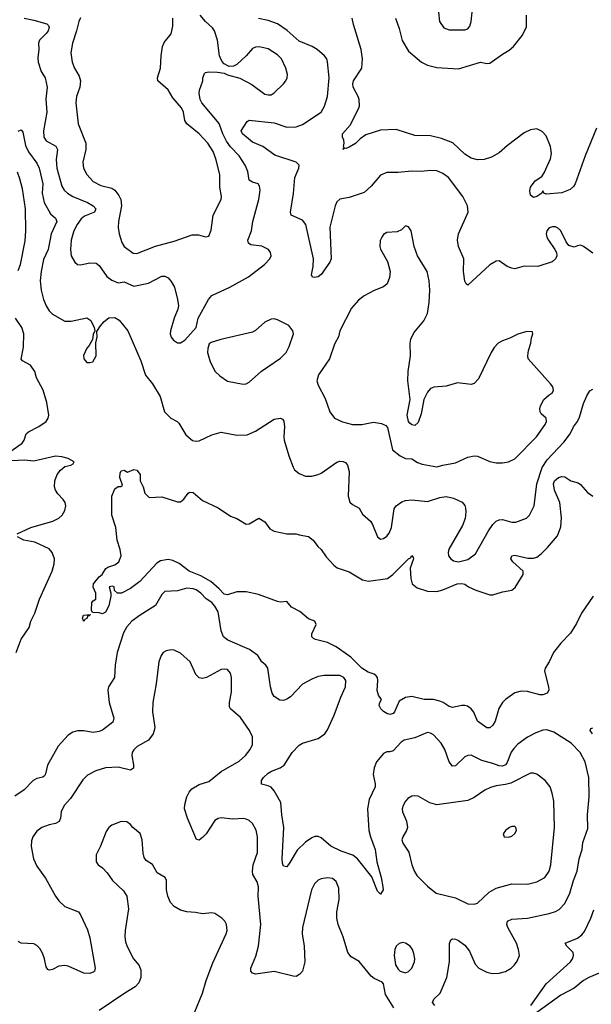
# Model space of a CAD drawing. Header units: inches. Extents: x 1682530 to 1839546, y 640742 to 791647.
# Tile 595 of 656: x 1771980 to 1775639, y 673318 to 679621. Entities that reach past the tile are written whole.
import ezdxf

# ---------------------------------------------------------------- set-up
doc = ezdxf.new("R2010")
doc.units = ezdxf.units.IN
doc.header["$MEASUREMENT"] = 0
doc.layers.add('B7677', color=7, linetype='Continuous')

msp = doc.modelspace()

# ---------------------------------------------------------------- linework, layer by layer
at = {"layer": 'B7677', "color": 5}
for points, elevation in [([(1774691.9, 680000), (1774694.6, 679990), (1774728.7, 679890), (1774722.6, 679857.4), (1774694.9, 679810), (1774676.7, 679763.3), (1774660.4, 679670), (1774668.5, 679610), (1774696.3, 679570), (1774730, 679557.4), (1774830, 679555.3), (1774850, 679562.4), (1774860.9, 679579.1), (1774869.8, 679610.2), (1774877.7, 679670), (1774886.6, 679850), (1774918.4, 679950), (1774955.1, 679990), (1774959.4, 680000)], 640), ([(1772008.5, 679630), (1772070, 679618), (1772153.7, 679593.7), (1772165.1, 679585.1), (1772170, 679571.3), (1772162.3, 679550), (1772150, 679533.3), (1772106.7, 679490), (1772100.2, 679470), (1772103.2, 679430), (1772096.9, 679376.9), (1772099.3, 679350), (1772118.4, 679290), (1772143.8, 679250), (1772156.5, 679190), (1772148.3, 679111.7), (1772153, 679030), (1772133.5, 678910), (1772135.2, 678870), (1772150, 678846), (1772211.9, 678811.9), (1772219, 678799), (1772221.6, 678790), (1772213.1, 678726.9), (1772217.2, 678670), (1772250, 678554.9), (1772264.7, 678530), (1772286.3, 678510), (1772319.5, 678490), (1772414.6, 678450), (1772450.3, 678430), (1772468.7, 678410), (1772458.4, 678390), (1772395.5, 678364.5), (1772372.9, 678347.1), (1772347.3, 678310), (1772327.6, 678270), (1772309.5, 678210.5), (1772304.6, 678150), (1772310.2, 678110.2), (1772332.4, 678070), (1772350, 678054), (1772370, 678051.8), (1772430, 678064.9), (1772470, 678062), (1772490, 678048.4), (1772537.8, 677977.8), (1772570, 677953.4), (1772610, 677937.4), (1772650, 677943.2), (1772710, 677915.8), (1772805.8, 677934.2), (1772890, 677978.9), (1772910, 677978.7), (1772930, 677968.4), (1772950, 677946), (1772970.2, 677910), (1772991.4, 677830), (1772996.1, 677790), (1772992.3, 677767.7), (1772968.9, 677710), (1772945.3, 677630), (1772944.4, 677610), (1772948.9, 677588.9), (1772964, 677570), (1772990, 677553.4), (1773010, 677553.4), (1773038, 677570), (1773109.4, 677650), (1773123.6, 677710), (1773188.7, 677830), (1773210, 677855.3), (1773325.1, 677910), (1773444.4, 677975.6), (1773546.7, 678053.3), (1773582, 678090), (1773589.4, 678110), (1773586.6, 678130), (1773572.7, 678150), (1773530.9, 678170.9), (1773460.5, 678180.5), (1773446, 678190), (1773441.1, 678210), (1773463.5, 678270), (1773472, 678330), (1773511.1, 678470), (1773520.4, 678530), (1773516.1, 678556.1), (1773506, 678570), (1773470, 678582), (1773450, 678594.5), (1773440.2, 678650), (1773424.2, 678690), (1773385, 678750), (1773330, 678806.4), (1773303.9, 678843.9), (1773280.9, 678890), (1773257, 678957), (1773147.1, 679090), (1773136.5, 679110), (1773129.8, 679150.2), (1773132.1, 679170), (1773153.1, 679230), (1773153.5, 679250), (1773164.2, 679275.8), (1773170, 679282.4), (1773190, 679287.2), (1773246.2, 679286.2), (1773290, 679278.8), (1773310, 679267.7), (1773390, 679246), (1773465.4, 679205.4), (1773550, 679144.2), (1773570, 679139.5), (1773590, 679141.1), (1773610, 679154), (1773668, 679210), (1773683, 679230), (1773693, 679250), (1773694.3, 679270), (1773683.5, 679310), (1773656.9, 679370), (1773630, 679396.3), (1773570, 679434), (1773512.8, 679447.2), (1773490, 679444.5), (1773470, 679436), (1773430.3, 679389.7), (1773370, 679335.1), (1773350, 679322.7), (1773321.5, 679321.5), (1773290, 679338), (1773275.2, 679355.2), (1773259.7, 679390), (1773246, 679490), (1773227.9, 679550), (1773213.8, 679570), (1773170, 679609.1), (1773135.2, 679650)], 660), ([(1772370, 679634), (1772358, 679610), (1772344.9, 679550), (1772317.4, 679470), (1772307.8, 679410), (1772316, 679350), (1772330.2, 679310.2), (1772360.2, 679260.2), (1772370.3, 679230), (1772365.3, 679190), (1772343.9, 679130), (1772340.6, 679090), (1772355, 678955), (1772402.7, 678830), (1772403, 678790), (1772385.4, 678710), (1772388.1, 678670), (1772410.2, 678630), (1772450, 678584.7), (1772499.3, 678559.3), (1772570, 678543.5), (1772590.1, 678530.1), (1772615.6, 678495.6), (1772627.8, 678470), (1772632.3, 678430), (1772612.5, 678330), (1772611.7, 678290), (1772617.7, 678250), (1772634, 678194), (1772648.5, 678168.5), (1772707.5, 678127.5), (1772730, 678125.5), (1772850, 678171.1), (1772970, 678202.8), (1773083.9, 678243.9), (1773124.6, 678244.6), (1773170, 678230.5), (1773190, 678234.8), (1773206, 678274), (1773219, 678370), (1773271, 678471), (1773272.2, 678490), (1773262.4, 678550), (1773260.7, 678630), (1773235, 678730), (1773218.4, 678778.4), (1773185.7, 678830), (1773130, 678890.8), (1773050, 678954.7), (1773036.9, 678976.9), (1773028.4, 679030), (1773017, 679057), (1772961.5, 679121.5), (1772930, 679171.8), (1772865.1, 679230), (1772863.1, 679250), (1772881.7, 679310), (1772886.3, 679390), (1772895.4, 679450), (1772905, 679475), (1772949.6, 679530), (1772959.6, 679580.4), (1772961.6, 679630)], 680), ([(1775650, 678127.3), (1775590, 678169.2), (1775570, 678177.2), (1775550, 678174), (1775530, 678164), (1775496.5, 678176.5), (1775478.6, 678198.6), (1775445.2, 678270), (1775430, 678285.2), (1775410, 678296), (1775390, 678296), (1775370, 678289), (1775354.8, 678270), (1775350.7, 678250), (1775354, 678230), (1775364.9, 678210), (1775406.8, 678150), (1775416, 678130), (1775418.8, 678110), (1775410.8, 678090), (1775388.5, 678071.5), (1775298, 678042), (1775210, 678042.6), (1775150, 678027.3), (1775130, 678029.6), (1775101, 678041), (1775050, 678077), (1775030, 678076.2), (1774990, 678051.5), (1774850, 677922.7), (1774839, 677930), (1774830, 677948), (1774822, 678010), (1774823.9, 678090), (1774790, 678169.2), (1774783, 678210), (1774788.2, 678250), (1774851.3, 678390), (1774846.3, 678430), (1774818, 678490), (1774724.2, 678610), (1774690, 678636.4), (1774650, 678654.7), (1774610, 678656.9), (1774550, 678648.6), (1774491, 678651), (1774402.6, 678642.6), (1774330, 678642), (1774290, 678626), (1774230, 678554.5), (1774185.1, 678514.9), (1774090, 678483), (1774030, 678473), (1774010, 678454.5), (1773999.5, 678430), (1773966.3, 678293.7), (1773974, 678090), (1773966.4, 678070), (1773910.4, 677990), (1773890, 677976), (1773866, 677970), (1773854, 677974), (1773847.3, 677987.3), (1773858, 678042), (1773861.2, 678090), (1773811.4, 678310), (1773790, 678338.5), (1773718.4, 678370), (1773712.8, 678390), (1773732.4, 678507.6), (1773741.1, 678610), (1773768, 678670), (1773769.6, 678690), (1773749.3, 678710), (1773614.2, 678754.2), (1773537.6, 678810), (1773470, 678838.2), (1773406, 678890), (1773397, 678910), (1773436, 678970), (1773450, 678977.6), (1773610, 678960.7), (1773690, 678933.4), (1773750, 678934.7), (1773790, 678950.3), (1773910, 679028.7), (1773932.2, 679067.8), (1773949.7, 679130.3), (1773961.2, 679250), (1773951.7, 679351.7), (1773945.4, 679370), (1773931.2, 679390), (1773885.4, 679430), (1773853, 679450), (1773770, 679484.2), (1773693, 679553), (1773630, 679594.4), (1773570, 679616.5), (1773510, 679628.6)], 640), ([(1775673.5, 678926.5), (1775599.3, 678750), (1775536.4, 678570), (1775526.1, 678553.9), (1775505.1, 678534.9), (1775450, 678512), (1775350, 678503.7), (1775335.3, 678510), (1775330, 678526), (1775322, 678510), (1775290, 678489.2), (1775270, 678484), (1775250, 678498), (1775245.4, 678525.4), (1775249.7, 678550), (1775280.7, 678590), (1775322, 678618), (1775338.5, 678641.5), (1775379.1, 678730), (1775384.4, 678764.4), (1775378.8, 678810), (1775350, 678878.4), (1775325.2, 678905.2), (1775290, 678922), (1775250, 678916.4), (1775210, 678897.4), (1775103.4, 678816.6), (1775050, 678769.4), (1774999.6, 678740.4), (1774953.5, 678726.5), (1774910, 678724.5), (1774870, 678735.8), (1774830, 678761.4), (1774752.5, 678832.5), (1774680.7, 678860.7), (1774610, 678878), (1774510, 678880.4), (1774390, 678917.4), (1774290, 678914.7), (1774196.4, 678883.6), (1774160.8, 678859.2), (1774130, 678829.7), (1774090, 678806), (1774070, 678797.2), (1774061, 678799), (1774049.4, 678789.4), (1774058, 678802), (1774054, 678810), (1774058, 678830), (1774055.1, 678850), (1774046, 678870), (1774046.6, 678890), (1774094.9, 678945.1), (1774149.7, 679050), (1774154.7, 679070), (1774153.3, 679110), (1774148, 679130), (1774114.5, 679190), (1774112, 679210), (1774118, 679230), (1774169.4, 679310), (1774175.1, 679370), (1774166, 679430), (1774117, 679590), (1774108.7, 679630)], 620), ([(1774386.7, 679630), (1774410, 679564.9), (1774428.9, 679488.9), (1774470, 679419.6), (1774552.2, 679350), (1774590.6, 679330), (1774650, 679314.4), (1774790, 679307.6), (1774930, 679349.1), (1774970, 679341.7), (1774990, 679343.7), (1775070, 679400.8), (1775114.3, 679425.7), (1775141.7, 679450), (1775198.7, 679521.3), (1775223.5, 679576.5), (1775224.6, 679650)], 620), ([(1771970, 678906.8), (1771990, 678916), (1772000.7, 678900.7), (1772016.9, 678816.9), (1772036, 678776), (1772090, 678703.1), (1772105.5, 678670), (1772128.5, 678570), (1772124, 678510), (1772137.1, 678450), (1772178.5, 678378.5), (1772210.5, 678350), (1772217.4, 678330), (1772181.1, 678250), (1772161.6, 678150), (1772133.6, 678086.4), (1772117.8, 678010), (1772112.3, 677950), (1772116.8, 677890), (1772132.1, 677830), (1772149.2, 677789.2), (1772170, 677756.9), (1772190, 677737.2), (1772270, 677692.3), (1772310, 677692.3), (1772410, 677712.4), (1772435.3, 677695.3), (1772458, 677650), (1772462, 677630), (1772450, 677606), (1772445.4, 677574.6), (1772425.4, 677534.6), (1772410, 677518), (1772388.3, 677471.7), (1772391, 677450), (1772410, 677426.8), (1772430, 677426), (1772448.9, 677431.1), (1772469, 677470), (1772468, 677552), (1772477.2, 677590), (1772474.6, 677625.4), (1772497.5, 677662.5), (1772521.2, 677690), (1772550, 677712.7), (1772590, 677714.4), (1772617.3, 677697.3), (1772673.4, 677630), (1772756.7, 677436.7), (1772786.5, 677346.5), (1772830.4, 677290), (1772879.5, 677210), (1772908.2, 677110), (1772947.7, 677070), (1772987.3, 677050), (1772999.1, 677039.1), (1773043.4, 676963.4), (1773086.7, 676926.7), (1773110, 676922.4), (1773130, 676925.7), (1773210, 676964.2), (1773270, 676981.3), (1773370, 676962), (1773435.6, 676964.4), (1773490, 676988.2), (1773610, 677064.9), (1773650.4, 677070.4), (1773663.4, 677063.4), (1773671.7, 677051.7), (1773675.3, 677015.3), (1773670.2, 676950), (1773672.6, 676930), (1773703.1, 676830), (1773730, 676757.3), (1773740.4, 676740.4), (1773770, 676717), (1773810, 676699.5), (1773850, 676699.6), (1773890, 676709.1), (1773910, 676719), (1774010, 676788.9), (1774030, 676795.3), (1774050, 676794), (1774066.4, 676786.4), (1774079.5, 676770), (1774090.3, 676730), (1774083.1, 676570), (1774093.4, 676533.4), (1774110, 676517.1), (1774154.1, 676494.1), (1774175.3, 676455.3), (1774224.9, 676410), (1774239.1, 676390), (1774270, 676311), (1774290, 676296.3), (1774310, 676299.1), (1774330, 676314), (1774346.2, 676333.8), (1774360.7, 676370), (1774378.4, 676490), (1774390.8, 676510), (1774425.6, 676534.4), (1774450, 676543.5), (1774490, 676546.7), (1774590, 676535.9), (1774670, 676562), (1774710, 676569.3), (1774758.1, 676558.1), (1774813.6, 676533.6), (1774830, 676510.7), (1774834, 676494), (1774836.5, 676470), (1774831.9, 676428.1), (1774815.8, 676384.2), (1774728, 676232), (1774723.1, 676210), (1774725.3, 676190), (1774739.3, 676170), (1774758, 676158), (1774790.3, 676150.3), (1774850, 676166.3), (1774898.4, 676201.6), (1774982, 676350), (1775009.8, 676390), (1775030, 676410.2), (1775050, 676420.2), (1775070, 676422.6), (1775130, 676404.5), (1775155.3, 676404.7), (1775223.7, 676430), (1775243.5, 676450), (1775272.7, 676510), (1775289.9, 676650), (1775325.8, 676754.2), (1775357.2, 676802.8), (1775463.6, 676916.4), (1775504.8, 676970), (1775525.2, 677014.8), (1775550.8, 677050), (1775563.7, 677076.3), (1775590, 677164.9), (1775610, 677212.7), (1775630, 677244.9), (1775650, 677256.3)], 640), ([(1771970, 678015.3), (1771986.4, 678053.6), (1772015, 678205), (1772020.4, 678270), (1772016.4, 678410), (1771999.1, 678539.1), (1771981.8, 678601.8), (1771965.6, 678645.6)], 640), ([(1771881.6, 676830), (1771996.4, 676910), (1772008.6, 676930), (1772022.7, 676970), (1772036.2, 676983.8), (1772103.7, 677016.3), (1772149.5, 677050), (1772162.9, 677070), (1772166, 677090), (1772155, 677170), (1772129.8, 677249.8), (1772088.6, 677328.6), (1772076.8, 677370), (1772048.7, 677410), (1771997.6, 677437.6), (1771989.1, 677449.1), (1772004.9, 677524.9), (1772006.1, 677610), (1771993.6, 677650), (1771953.6, 677710)], 640), ([(1771963.7, 676330), (1772052.3, 676370), (1772192, 676410), (1772230, 676429.2), (1772251.8, 676450), (1772270, 676479.3), (1772275.3, 676510), (1772270.7, 676530), (1772257.8, 676550), (1772225, 676585), (1772209.1, 676610), (1772202.5, 676630), (1772205.2, 676670), (1772220.6, 676710), (1772241.9, 676738.1), (1772270, 676760.3), (1772308, 676770), (1772322, 676778), (1772328.7, 676790), (1772290, 676812.2), (1772250, 676822.7), (1772210, 676826.8), (1772070, 676795.7), (1772010, 676800.7), (1771930, 676798.2)], 640), ([(1775651.3, 675930), (1775577.6, 675822.4), (1775544, 675756), (1775505.5, 675694.5), (1775443.5, 675630), (1775396.9, 675570), (1775369.4, 675510.6), (1775343.9, 675470), (1775340.2, 675450), (1775364.7, 675350), (1775366.9, 675330), (1775357.4, 675310), (1775330, 675298.8), (1775310, 675298.8), (1775230, 675319.7), (1775190, 675323.5), (1775150, 675312.8), (1775090, 675269.6), (1775070, 675249.6), (1775048.5, 675211.5), (1775024.9, 675130), (1775010, 675104.5), (1774990, 675087), (1774970, 675087.3), (1774911.8, 675130), (1774887.4, 675187.4), (1774869.8, 675209.8), (1774845.9, 675225.9), (1774830, 675231.6), (1774810, 675231.5), (1774750, 675217.4), (1774730, 675224), (1774690.6, 675250.6), (1774670, 675258.5), (1774630, 675268.5), (1774568.7, 675268.7), (1774490, 675289.6), (1774450, 675282.4), (1774410, 675259.7), (1774378.9, 675190), (1774370, 675180.7), (1774350, 675173.7), (1774330, 675178.7), (1774310, 675191.7), (1774292.5, 675210), (1774281.7, 675230), (1774285.1, 675250), (1774297.4, 675270), (1774277.7, 675297.7), (1774267.8, 675327.8), (1774273.2, 675390), (1774269.8, 675410), (1774261.2, 675421.2), (1774250, 675431.6), (1774210, 675445.4), (1774170.8, 675470), (1774099.8, 675539.8), (1774006.6, 675606.6), (1773950, 675634.6), (1773873.1, 675653.1), (1773860, 675660), (1773849.8, 675669.8), (1773851.1, 675690), (1773878.5, 675750), (1773869.6, 675770), (1773830, 675786.6), (1773772.7, 675832.7), (1773720.4, 675860.4), (1773690, 675896.4), (1773650, 675892.5), (1773630, 675896.4), (1773510, 675940.7), (1773430, 675958), (1773370, 675958.9), (1773310, 675939.4), (1773290, 675943.8), (1773258.2, 675978.2), (1773204.6, 676024.6), (1773140.3, 676060.3), (1773064.7, 676090), (1773000.2, 676140.2), (1772959.6, 676159.6), (1772930, 676165.7), (1772882.2, 676157.8), (1772857.9, 676142.1), (1772750, 676025.1), (1772690, 675979.3), (1772632, 675950), (1772606, 675950), (1772588, 675968), (1772586, 675990), (1772575.3, 675995.3), (1772554, 675990), (1772564.7, 675950), (1772564.7, 675930), (1772550.4, 675870), (1772530, 675829.5), (1772510, 675817.2), (1772490, 675825.2), (1772447.3, 675827.3), (1772440.2, 675840.2), (1772441.2, 675890), (1772450, 675901), (1772468.4, 675911.6), (1772468.7, 675950), (1772450, 675988), (1772452.7, 676010), (1772490, 676054), (1772509.2, 676070), (1772532.5, 676107.5), (1772543.7, 676116.3), (1772589.4, 676130.6), (1772615.3, 676150), (1772629, 676190), (1772624, 676230), (1772603.7, 676290), (1772595.1, 676370), (1772569.7, 676449.7), (1772569.5, 676570.5), (1772590, 676618), (1772610, 676632), (1772627.3, 676632.7), (1772638, 676642), (1772621.2, 676690), (1772622.7, 676717.3), (1772630, 676734), (1772650, 676738), (1772670, 676724.7), (1772710, 676742), (1772730, 676738), (1772751, 676710), (1772751.3, 676670), (1772771.3, 676630), (1772782, 676590), (1772810, 676562), (1772890, 676566), (1772990, 676534), (1773010, 676534.8), (1773030, 676550.8), (1773059.3, 676590), (1773070, 676595.8), (1773090, 676594), (1773150, 676544), (1773250, 676497.3), (1773330, 676444), (1773370, 676427.3), (1773430, 676390.8), (1773450, 676394.8), (1773510.6, 676430.6), (1773550, 676406), (1773582.4, 676362.4), (1773610, 676347.3), (1773690, 676330.6), (1773750, 676330.7), (1773770, 676322.8), (1773830, 676312.7), (1773859.1, 676290), (1773888.6, 676248.6), (1773910.5, 676230), (1773942.8, 676182.8), (1773990.6, 676130), (1774013.3, 676113.3), (1774090, 676086), (1774174.7, 676034.7), (1774213.3, 676026.7), (1774335.1, 676044.9), (1774369.9, 676070.1), (1774470, 676170.4), (1774482.7, 676177.3), (1774490.5, 676190.5), (1774499.3, 676179.3), (1774500.5, 676170), (1774480.2, 676110), (1774483.1, 676043.1), (1774493.1, 676010), (1774523.8, 675983.8), (1774590, 675962), (1774650, 675961.8), (1774690, 675971.9), (1774781.6, 676010), (1774810, 676012.7), (1774830, 676006.7), (1774853.7, 675990), (1774900.3, 675970), (1774990, 675939.4), (1775010, 675940.1), (1775070, 675958.3), (1775130, 675970.2), (1775152.6, 675987.4), (1775203.7, 676070), (1775203.5, 676090), (1775136.9, 676150), (1775124.7, 676170), (1775131.7, 676188.3), (1775150, 676192.8), (1775233.3, 676173.3), (1775270, 676174.3), (1775290, 676181.1), (1775318.5, 676201.5), (1775358.6, 676241.4), (1775422, 676318), (1775445, 676375), (1775448.5, 676431.5), (1775438.8, 676530), (1775403.4, 676610), (1775397, 676650), (1775404.1, 676670), (1775430, 676691.1), (1775450, 676696.9), (1775470, 676694.4), (1775509.1, 676669.1), (1775555.8, 676655.8), (1775570, 676646.7), (1775615.2, 676595.2), (1775650, 676570.2)], 620), ([(1771957.2, 675570), (1771990, 675655.8), (1772041.5, 675730), (1772052.3, 675770), (1772076.9, 675823.1), (1772107.7, 675912.3), (1772188.7, 676090), (1772201.4, 676138.6), (1772202.8, 676170), (1772188.8, 676210), (1772170, 676234), (1772076.3, 676276.3), (1772007.3, 676290), (1771990, 676297.4), (1771966.6, 676310)], 640), ([(1774638, 673310), (1774623.5, 673330), (1774631.8, 673350), (1774671, 673390), (1774714.5, 673490), (1774731.2, 673590), (1774731.6, 673708.4), (1774739.3, 673730), (1774750, 673737.1), (1774770, 673735.3), (1774790, 673726.7), (1774830, 673697.6), (1774858.8, 673658.8), (1774895, 673575), (1774918.4, 673550), (1774970, 673524.4), (1775004.9, 673515.1), (1775050, 673518), (1775091, 673529), (1775126.6, 673550), (1775148.4, 673571.6), (1775165.7, 673594.3), (1775178.9, 673630), (1775174, 673670), (1775160.4, 673710), (1775105.5, 673810), (1775099.3, 673830), (1775103.5, 673850), (1775130, 673863.6), (1775230.7, 673869.3), (1775370, 673898.8), (1775410, 673912.3), (1775434.1, 673925.9), (1775470, 673962.6), (1775502.3, 674030), (1775525.7, 674110), (1775548.9, 674170), (1775561.1, 674250), (1775581.8, 674310), (1775585.6, 674354.4), (1775616.6, 674443.4), (1775615.7, 674530), (1775626.6, 674646.6), (1775623.5, 674770), (1775600.5, 674870), (1775567.8, 674930), (1775510, 674989.7), (1775399.8, 675059.8), (1775354.6, 675074.6), (1775330, 675074), (1775283.6, 675056.4), (1775230, 675027.6), (1775170, 674983.1), (1775143.5, 674956.5), (1775127.2, 674932.8), (1775098.3, 674861.7), (1775090, 674850.6), (1775070, 674842.7), (1775050, 674843.9), (1775010, 674860.5), (1774939.5, 674879.5), (1774870, 674912.4), (1774850, 674911.7), (1774830, 674903.1), (1774770, 674844), (1774750, 674843.5), (1774730, 674869.6), (1774700.8, 674950), (1774677.7, 674990), (1774630, 675043.1), (1774610, 675054.9), (1774590, 675058.3), (1774510, 675024.7), (1774442, 675010), (1774422.9, 674997.1), (1774370, 674940.7), (1774350, 674934.5), (1774330, 674935.1), (1774310, 674923.6), (1774264.6, 674870), (1774248.6, 674831.4), (1774243.9, 674790), (1774256.1, 674730), (1774255.3, 674710), (1774218.2, 674630), (1774205.8, 674570), (1774215.8, 674430), (1774225.8, 674390), (1774256.2, 674310), (1774266, 674230), (1774294.6, 674130), (1774305.5, 674070), (1774306.8, 674050), (1774290, 674024), (1774270, 674042), (1774234.5, 674134.5), (1774143.1, 674250), (1774111.8, 674271.8), (1774037.9, 674297.9), (1773971.2, 674330), (1773910, 674383.5), (1773890, 674391.8), (1773870, 674391.6), (1773850, 674384.7), (1773810, 674355.8), (1773755.9, 674304.1), (1773710, 674225.2), (1773690, 674199), (1773670, 674202), (1773662, 674222), (1773659.6, 674250), (1773671.6, 674450), (1773657.8, 674530), (1773652, 674610), (1773610, 674684.7), (1773590, 674708), (1773570, 674717.7), (1773528, 674728), (1773528.2, 674750), (1773541.5, 674770), (1773570, 674797.1), (1773591.6, 674810), (1773648.4, 674831.6), (1773672.8, 674850), (1773724.7, 674930), (1773770, 674976.4), (1773791.1, 674988.9), (1773890, 675019.3), (1773933.6, 675050), (1773950, 675074.8), (1773992.8, 675170), (1774035.4, 675284.6), (1774066, 675350), (1774067.8, 675390), (1774055.1, 675410), (1774030, 675423.5), (1773930, 675422.2), (1773890, 675416.8), (1773850, 675400.4), (1773790, 675366.6), (1773712.8, 675287.2), (1773690, 675271.2), (1773670, 675264), (1773645.3, 675265.3), (1773610, 675289.6), (1773597.4, 675310), (1773585.7, 675350), (1773569.6, 675469.6), (1773556, 675490), (1773530, 675509.5), (1773505, 675550), (1773450.9, 675590), (1773312.8, 675650), (1773283.9, 675670), (1773270, 675709.3), (1773251.4, 675830), (1773230, 675866.4), (1773210, 675889.8), (1773173.6, 675913.6), (1773139.7, 675950), (1773110, 675970.6), (1773090, 675978.4), (1773050, 675982.7), (1772990, 675965.1), (1772910, 675960.5), (1772890, 675942), (1772849.4, 675870.6), (1772751.6, 675810), (1772699, 675770), (1772665.8, 675734.2), (1772644.9, 675695.1), (1772605.2, 675570), (1772592.4, 675490), (1772586.7, 675410), (1772548.9, 675350), (1772543.6, 675330), (1772552.1, 675250), (1772582.4, 675150), (1772576.5, 675123.5), (1772510, 675073.6), (1772490, 675064), (1772450, 675057.6), (1772390, 675068.9), (1772351.1, 675068.9), (1772319.5, 675060.5), (1772290, 675041.1), (1772225.5, 674970), (1772159.1, 674850), (1772146.1, 674793.9), (1772138.9, 674781.1), (1772128.3, 674771.7), (1772090, 674762.7), (1772066.4, 674750), (1772008.6, 674691.4), (1771948.6, 674651.4)], 640), ([(1774375.6, 673295.6), (1774321.5, 673381.5), (1774308.8, 673448.8), (1774300.7, 673460.7), (1774250, 673483.5), (1774230, 673498.7), (1774152.7, 673592.7), (1774102.8, 673622.8), (1774081.1, 673650), (1774050.8, 673750), (1774018, 673830), (1774009.8, 673870), (1774009.8, 673910.2), (1774025.7, 673990), (1774022.3, 674062.3), (1774005.1, 674105.1), (1773983, 674123), (1773950, 674127.8), (1773910, 674120.5), (1773890, 674111.8), (1773866.4, 674090), (1773847.2, 674050), (1773790.3, 673810), (1773789.2, 673770), (1773801.2, 673690), (1773804.7, 673590), (1773790.3, 673530), (1773774.4, 673510), (1773750, 673496.9), (1773730, 673498), (1773608.6, 673528.6), (1773490, 673511.6), (1773470, 673518), (1773459.5, 673530), (1773459.7, 673550), (1773492.7, 673627.3), (1773510, 673690.8), (1773523.4, 673830), (1773507.4, 674010), (1773509.8, 674070), (1773501.3, 674101.3), (1773473.2, 674150), (1773469.9, 674170), (1773474.9, 674210), (1773502, 674290), (1773503.5, 674390), (1773493.3, 674433.3), (1773470, 674476.2), (1773450, 674494.7), (1773430, 674504), (1773410, 674508.3), (1773344.2, 674504.2), (1773270, 674511.5), (1773250, 674507.3), (1773230, 674494), (1773173.8, 674410), (1773150, 674385.1), (1773130, 674369.4), (1773112.1, 674372.1), (1773053.8, 674510), (1773035.7, 674570), (1773036.6, 674596.6), (1773050, 674646.4), (1773064.6, 674675.4), (1773083.2, 674696.8), (1773130, 674726), (1773190, 674743.9), (1773270.5, 674809.5), (1773385.7, 674874.3), (1773425.1, 674910), (1773455.1, 674950), (1773470, 674981), (1773469.6, 675030), (1773451.2, 675070), (1773393.8, 675153.8), (1773329.8, 675209.8), (1773323.1, 675223.1), (1773322.7, 675250), (1773336.6, 675316.6), (1773335.4, 675410), (1773330, 675437.2), (1773310, 675460.7), (1773290, 675464.5), (1773270, 675460.7), (1773176, 675410), (1773150, 675403), (1773130, 675407.8), (1773108.7, 675428.7), (1773071.2, 675511.2), (1773010, 675565.1), (1772970, 675585.6), (1772950, 675587.6), (1772918.4, 675581.6), (1772898.8, 675570), (1772884.9, 675550), (1772870.4, 675510), (1772853.1, 675370), (1772831.6, 675250), (1772830.4, 675189.6), (1772844.9, 675090), (1772841.3, 675070), (1772834, 675050), (1772803.8, 675010), (1772731.7, 674968.3), (1772710, 674947.3), (1772701.3, 674930), (1772698.2, 674910), (1772708.7, 674851.3), (1772708, 674830), (1772690, 674818), (1772610, 674835.7), (1772530, 674832.8), (1772467.7, 674812.3), (1772414.8, 674785.2), (1772384.3, 674755.7), (1772304.8, 674635.2), (1772264.2, 674590), (1772246.3, 674550), (1772241.7, 674510), (1772232.4, 674487.6), (1772210, 674475.4), (1772170, 674467.4), (1772123, 674450), (1772090, 674426), (1772064.4, 674390), (1772055.6, 674364.4), (1772052.7, 674327.3), (1772069.4, 674249.4), (1772090, 674201.6), (1772145.5, 674125.5), (1772208.9, 674010), (1772230, 673980.4), (1772270, 673944.6), (1772356.4, 673910), (1772370.2, 673890.2), (1772414.5, 673794.5), (1772430, 673742.8), (1772463.1, 673550), (1772459.3, 673530), (1772454.4, 673525.6), (1772430, 673515.4), (1772390, 673518), (1772290, 673562.7), (1772270, 673567.4), (1772230, 673561.7), (1772190, 673540.5), (1772170, 673535.6), (1772161.3, 673541.3), (1772150, 673559), (1772139.3, 673610), (1772126.1, 673646.1), (1772110, 673674.3), (1772090, 673694.3), (1772070, 673705.1), (1771990, 673709.6), (1771970, 673720.7)], 660), ([(1775646, 675050), (1775631.1, 675070), (1775636.6, 675083.4), (1775650, 675088.9)], 620), ([(1773102.2, 673270), (1773151.1, 673390), (1773174.7, 673470), (1773216.6, 673583.4), (1773302.4, 673770), (1773307.8, 673790), (1773305.1, 673830), (1773294.5, 673850), (1773275.1, 673870), (1773230, 673899.6), (1773210, 673902.9), (1773150, 673897.6), (1773106.6, 673906.6), (1773050, 673909.7), (1773010, 673920.4), (1772970, 673944.2), (1772945.6, 673970), (1772927.8, 674010), (1772920.7, 674050), (1772920.7, 674110), (1772912.3, 674130), (1772860.1, 674160.1), (1772830, 674214), (1772790, 674239), (1772777, 674257), (1772770, 674286), (1772764.2, 674370), (1772751.2, 674411.2), (1772704, 674450), (1772689.4, 674469.4), (1772665.6, 674485.6), (1772630, 674489.2), (1772570, 674465.2), (1772550, 674449), (1772534.6, 674425.4), (1772498.4, 674330), (1772470, 674275.3), (1772470.5, 674230.5), (1772482.8, 674210), (1772510, 674190.7), (1772539.6, 674159.6), (1772573.4, 674110), (1772645.1, 674045.1), (1772665.3, 674010), (1772676, 673930), (1772656, 673790), (1772653.4, 673750), (1772657, 673717), (1772667.5, 673687.5), (1772708.8, 673610), (1772746, 673566), (1772756.2, 673536.2), (1772756, 673490), (1772743.5, 673456.5), (1772719.5, 673430), (1772652.4, 673390), (1772490, 673278.7)], 680), ([(1775252, 673310), (1775350, 673448.8), (1775505.3, 673590), (1775519.3, 673610), (1775526.2, 673630), (1775522.6, 673650), (1775482.4, 673690), (1775472.3, 673710), (1775550, 673740.7), (1775578, 673762), (1775594.8, 673785.2), (1775636.5, 673870), (1775656.4, 673923.6)], 620), ([(1775690, 673518.2), (1775623.7, 673490), (1775590.1, 673469.9), (1775530, 673422.2), (1775443.7, 673376.3), (1775290, 673266)], 620)]:
    msp.add_lwpolyline(points, dxfattribs=dict(at, elevation=elevation))
for points, elevation in [([(1774450, 678302), (1774424, 678276), (1774395.9, 678264.1), (1774330, 678259.5), (1774310, 678246), (1774298, 678230), (1774288.5, 678208.5), (1774286.4, 678170), (1774290, 678152), (1774334, 678074), (1774352.4, 678010), (1774348.2, 677970), (1774332.7, 677930), (1774308.7, 677911.3), (1774250, 677888.2), (1774186, 677854), (1774150, 677824.7), (1774105.3, 677774.7), (1774030.3, 677630), (1774020.4, 677590), (1773995.8, 677544.2), (1773964.4, 677450), (1773893, 677347), (1773882.6, 677310), (1773890, 677280.7), (1773935.8, 677195.8), (1773964.9, 677110), (1773996.3, 677070), (1774046.7, 677046.7), (1774110, 677030.3), (1774171, 677029), (1774244.4, 677044.4), (1774297.1, 677037.1), (1774324, 677024), (1774334.8, 677010), (1774367.7, 676867.7), (1774414.8, 676830), (1774450, 676812.7), (1774490.4, 676810.4), (1774526.9, 676786.9), (1774556.7, 676776.7), (1774650, 676759.5), (1774690, 676768.8), (1774770, 676784.6), (1774850, 676820.3), (1774890, 676828.8), (1774910, 676826.7), (1774990, 676792.4), (1775030, 676784.4), (1775070, 676783.8), (1775109.5, 676790.5), (1775150, 676810.6), (1775287.8, 676950), (1775343.7, 677030), (1775352, 677050), (1775349.4, 677069.4), (1775318.4, 677098.4), (1775312, 677110), (1775309.7, 677130), (1775314.3, 677150), (1775336.3, 677190), (1775370, 677219.5), (1775389.3, 677230), (1775398.4, 677250), (1775393.6, 677270), (1775377.6, 677290), (1775236, 677450), (1775232.3, 677470), (1775237.5, 677502.5), (1775253.2, 677550), (1775256.4, 677583.6), (1775266, 677610), (1775262, 677622), (1775226, 677626), (1775170, 677609), (1775117.5, 677582.5), (1775070, 677566), (1775042.8, 677550), (1775018, 677522), (1774998, 677490), (1774916.9, 677323.1), (1774890, 677291.8), (1774870, 677286.3), (1774783.8, 677296.2), (1774710, 677275.4), (1774630.4, 677269.6), (1774610, 677260.9), (1774590, 677237.2), (1774568.2, 677190), (1774550, 677098), (1774530, 677042), (1774510, 677024), (1774490, 677028.7), (1774478, 677038), (1774468.7, 677050), (1774461.2, 677090), (1774479.6, 677190), (1774464.4, 677310), (1774467.2, 677370), (1774481.1, 677470), (1774479.1, 677550), (1774484.4, 677575.6), (1774503.3, 677616.7), (1774566.5, 677693.5), (1774590, 677741), (1774602.4, 677810), (1774605.1, 677890), (1774601, 677950), (1774589.7, 678009.7), (1774527.6, 678110), (1774506, 678170), (1774485.2, 678270), (1774470, 678295.3)], 660), ([(1773610, 677706), (1773590, 677704.2), (1773550, 677685.6), (1773490, 677632), (1773470, 677620.7), (1773267.1, 677572.9), (1773205.2, 677554.8), (1773193.7, 677546.3), (1773184.7, 677515.3), (1773183.1, 677490), (1773200.3, 677430), (1773232.2, 677370), (1773261.6, 677341.6), (1773310, 677307.2), (1773410, 677288), (1773430, 677290.8), (1773450, 677300.7), (1773528.6, 677371.4), (1773650, 677454.4), (1773685.6, 677490), (1773706, 677530), (1773733.3, 677610), (1773729.6, 677630), (1773702.8, 677662.8), (1773630, 677700.5)], 660), ([(1772390, 675769.5), (1772382, 675790), (1772389, 675810), (1772432.7, 675812.7), (1772426, 675806), (1772414, 675806), (1772412, 675790), (1772398, 675782)], 620), ([(1775270, 674797.6), (1775250, 674796.9), (1775125.3, 674734.7), (1775090, 674725), (1775030, 674717.7), (1774993.7, 674706.3), (1774958, 674690), (1774890, 674643), (1774850, 674622), (1774650, 674594.7), (1774606.8, 674606.8), (1774531, 674651), (1774510, 674653.5), (1774490, 674649.7), (1774465.4, 674634.6), (1774450, 674618.7), (1774434.3, 674590), (1774429, 674570), (1774431.7, 674550), (1774456, 674490), (1774462.6, 674450), (1774457, 674430), (1774432.4, 674390), (1774426.7, 674370), (1774433, 674350), (1774471.3, 674291.3), (1774490.3, 674210), (1774507.3, 674167.3), (1774522.6, 674142.6), (1774590, 674074.9), (1774647.3, 674030), (1774770, 673999.5), (1774850, 673962), (1774890, 673958.9), (1774910, 673965.7), (1774984.6, 674035.4), (1775030, 674062), (1775130, 674090.3), (1775230, 674088.1), (1775290, 674101.5), (1775342.9, 674130), (1775369.7, 674170), (1775380.9, 674210), (1775403.5, 674450), (1775399.4, 674619.4), (1775389.6, 674670), (1775375.6, 674710), (1775344.5, 674750), (1775290, 674791.8)], 660), ([(1775130, 674456.2), (1775116, 674450), (1775090.8, 674430), (1775076, 674410), (1775082, 674390), (1775110, 674388), (1775130, 674395.5), (1775150, 674410.8), (1775160.7, 674430), (1775157.2, 674450), (1775150, 674456)], 680), ([(1774430, 673713.6), (1774410, 673706.6), (1774390.7, 673690), (1774382.4, 673670), (1774377.6, 673630), (1774386.4, 673570), (1774402, 673542), (1774416, 673530), (1774450, 673520.5), (1774470, 673528), (1774491.3, 673550), (1774508, 673590), (1774509.7, 673610), (1774503.9, 673643.9), (1774494.3, 673670), (1774479.5, 673690), (1774450, 673709.5)], 660)]:
    msp.add_lwpolyline(points, close=True, dxfattribs=dict(at, elevation=elevation))

doc.saveas('drawing.dxf')
